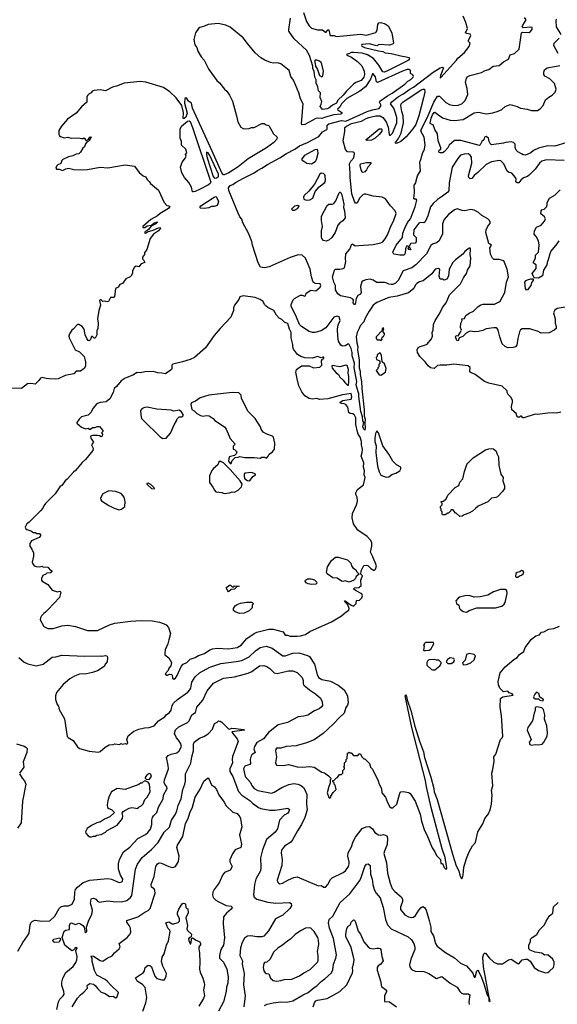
# Model space of a CAD drawing. Extents: x 1678759 to 1859541, y 384609 to 522867.
# Tile 350 of 466: x 1794744 to 1801025, y 395556 to 407048. Entities that reach past the tile are written whole.
import ezdxf

# ---------------------------------------------------------------- set-up
doc = ezdxf.new("R2010")
doc.units = 0

msp = doc.modelspace()

# ---------------------------------------------------------------- linework, layer by layer
at = {"layer": '0CON20XD'}
for points in [[(1798061, 407131), (1798095, 407025), (1798125, 406976), (1798155, 406949), (1798225, 406928), (1798280, 406930), (1798315, 406902), (1798325, 406902), (1798345, 406930), (1798355, 406930), (1798366, 406876), (1798373, 406865), (1798415, 406863), (1798445, 406852), (1798725, 406877), (1798795, 406867), (1798903, 406897), (1798919, 406925), (1798929, 406991), (1798940, 407010), (1798965, 407016), (1799015, 407001), (1799049, 406975), (1799093, 406895), (1799110, 406775), (1799106, 406765), (1799065, 406750), (1798945, 406758), (1798915, 406742), (1798828, 406765), (1798785, 406764), (1798743, 406757), (1798736, 406745), (1798740, 406740), (1798774, 406724), (1798935, 406684), (1798985, 406678), (1799015, 406662), (1799085, 406654), (1799195, 406624), (1799261, 406615), (1799291, 406605), (1799300, 406595), (1799286, 406575), (1799252, 406555), (1799047, 406453), (1799005, 406435), (1798985, 406438), (1798938, 406518), (1798879, 406595), (1798809, 406639), (1798745, 406657), (1798644, 406666), (1798615, 406663), (1798591, 406649), (1798565, 406645), (1798565, 406632), (1798621, 406611), (1798691, 406561), (1798740, 406510), (1798770, 406445), (1798771, 406409), (1798763, 406375), (1798735, 406338), (1798672, 406315), (1798645, 406297), (1798560, 406210), (1798525, 406167), (1798462, 406108), (1798445, 406075), (1798400, 406050), (1798355, 406016), (1798335, 406006), (1798280, 406000), (1798256, 406035), (1798265, 406060), (1798274, 406094), (1798255, 406140), (1798258, 406195), (1798235, 406217), (1798226, 406265), (1798208, 406305), (1798208, 406345), (1798192, 406375), (1798186, 406445), (1798170, 406475), (1798167, 406507), (1798131, 406631), (1798093, 406693), (1797949, 406825), (1797890, 406915), (1797887, 406935), (1797909, 407065)], [(1801115, 403692), (1801024, 403676), (1800995, 403658), (1800982, 403625), (1800998, 403555), (1800998, 403505), (1801010, 403465), (1801010, 403445), (1800990, 403425), (1800928, 403392), (1800835, 403391), (1800800, 403410), (1800705, 403438), (1800615, 403440), (1800595, 403428), (1800583, 403405), (1800562, 403325), (1800552, 403248), (1800535, 403230), (1800509, 403221), (1800445, 403217), (1800415, 403235), (1800381, 403265), (1800352, 403345), (1800333, 403425), (1800324, 403444), (1800311, 403451), (1800285, 403452), (1800195, 403438), (1800155, 403420), (1800105, 403408), (1800055, 403403), (1800015, 403411), (1799995, 403409), (1799961, 403389), (1799921, 403349), (1799880, 403335), (1799865, 403299), (1799852, 403302), (1799835, 403348), (1799845, 403361), (1799865, 403357), (1799895, 403401), (1799904, 403425), (1799895, 403455), (1799896, 403504), (1799914, 403535), (1799910, 403555), (1799940, 403560), (1799956, 403595), (1799995, 403624), (1800045, 403646), (1800100, 403700), (1800130, 403720), (1800159, 403729), (1800291, 403729), (1800345, 403753), (1800357, 403763), (1800412, 403865), (1800431, 403985), (1800456, 404045), (1800440, 404135), (1800402, 404235), (1800345, 404250), (1800285, 404248), (1800268, 404265), (1800245, 404312), (1800236, 404384), (1800256, 404415), (1800224, 404434), (1800191, 404565), (1800192, 404595), (1800212, 404638), (1800242, 404668), (1800242, 404685), (1800232, 404705), (1800212, 404725), (1800145, 404764), (1800105, 404796), (1800053, 404823), (1800015, 404831), (1799945, 404818), (1799915, 404819), (1799855, 404842), (1799825, 404830), (1799755, 404775), (1799702, 404715), (1799685, 404665), (1799682, 404545), (1799639, 404461), (1799615, 404442), (1799565, 404426), (1799549, 404411), (1799498, 404315), (1799372, 404188), (1799325, 404152), (1799223, 404117), (1799167, 404005), (1799135, 403973), (1799105, 403958), (1799085, 403956), (1799055, 403961), (1799027, 403977), (1799005, 403982), (1798915, 403981), (1798875, 404009), (1798839, 404019), (1798787, 404013), (1798755, 404001), (1798743, 403987), (1798725, 403935), (1798735, 403863), (1798725, 403844), (1798695, 403827), (1798676, 403795), (1798665, 403722), (1798655, 403723), (1798640, 403745), (1798644, 403775), (1798637, 403787), (1798610, 403800), (1798494, 403824), (1798460, 403850), (1798435, 403895), (1798433, 403945), (1798413, 403985), (1798398, 404045), (1798422, 404125), (1798435, 404137), (1798485, 404135), (1798525, 404144), (1798537, 404153), (1798553, 404225), (1798550, 404255), (1798556, 404315), (1798600, 404370), (1798625, 404430), (1798638, 404428), (1798665, 404408), (1798708, 404412), (1798875, 404424), (1798965, 404443), (1798988, 404455), (1799015, 404489), (1799040, 404535), (1799085, 404645), (1799112, 404695), (1799143, 404787), (1799132, 404815), (1799075, 404875), (1799017, 404957), (1798977, 404977), (1798875, 404988), (1798787, 405013), (1798767, 405013), (1798752, 405005), (1798715, 404965), (1798685, 404906), (1798667, 404907), (1798654, 404925), (1798624, 405015), (1798605, 405205), (1798606, 405255), (1798599, 405365), (1798614, 405396), (1798648, 405435), (1798656, 405485), (1798653, 405495), (1798641, 405501), (1798575, 405507), (1798551, 405531), (1798522, 405635), (1798544, 405744), (1798542, 405788), (1798561, 405805), (1798621, 405835), (1798736, 405864), (1798790, 405895), (1798825, 405908), (1798905, 405925), (1798955, 405924), (1798985, 405908), (1799027, 405855), (1799050, 405795), (1799059, 405709), (1799065, 405699), (1799075, 405700), (1799098, 405725), (1799150, 405845), (1799152, 405905), (1799136, 405955), (1799115, 406015), (1799078, 406065), (1799090, 406090), (1799170, 406150), (1799222, 406178), (1799303, 406237), (1799345, 406261), (1799575, 406434), (1799657, 406485), (1799684, 406494), (1799696, 406485), (1799659, 406395), (1799655, 406370), (1799665, 406373), (1799848, 406575), (1799862, 406598), (1799939, 406665), (1799996, 406735), (1800007, 406775), (1799988, 406795), (1799988, 406805), (1800013, 406865), (1800008, 406878), (1799968, 406885), (1799954, 406895), (1799974, 406946), (1799958, 407015), (1799925, 407088)], [(1801105, 405404), (1800898, 405412), (1800845, 405395), (1800815, 405372), (1800765, 405303), (1800705, 405242), (1800675, 405216), (1800628, 405202), (1800598, 405175), (1800577, 405143), (1800555, 405145), (1800541, 405155), (1800546, 405186), (1800538, 405205), (1800495, 405255), (1800455, 405267), (1800439, 405279), (1800401, 405365), (1800365, 405399), (1800345, 405404), (1800255, 405388), (1800195, 405356), (1800097, 405263), (1800052, 405228), (1800025, 405193), (1800005, 405192), (1799990, 405205), (1799987, 405225), (1800025, 405375), (1800023, 405443), (1800008, 405468), (1799985, 405481), (1799935, 405479), (1799895, 405465), (1799861, 405429), (1799795, 405328), (1799760, 405145), (1799758, 405052), (1799745, 405034), (1799685, 404988), (1799625, 404948), (1799575, 404903), (1799545, 404864), (1799513, 404757), (1799482, 404688), (1799465, 404677), (1799425, 404679), (1799408, 404672), (1799350, 404595), (1799344, 404535), (1799375, 404505), (1799375, 404454), (1799365, 404438), (1799315, 404437), (1799305, 404426), (1799296, 404396), (1799315, 404363), (1799290, 404365), (1799282, 404375), (1799290, 404395), (1799278, 404405), (1799264, 404405), (1799250, 404375), (1799249, 404321), (1799235, 404301), (1799185, 404299), (1799115, 404310), (1799103, 404335), (1799144, 404415), (1799215, 404506), (1799222, 404555), (1799242, 404615), (1799275, 404679), (1799308, 404722), (1799365, 404865), (1799383, 404943), (1799375, 404952), (1799355, 404952), (1799348, 404958), (1799358, 405035), (1799352, 405115), (1799370, 405135), (1799393, 405227), (1799427, 405285), (1799418, 405385), (1799432, 405415), (1799450, 405485), (1799473, 405535), (1799481, 405589), (1799470, 405675), (1799431, 405745), (1799437, 405775), (1799505, 405902), (1799581, 406085), (1799625, 406154), (1799647, 406157), (1799723, 406083), (1799765, 406056), (1799815, 406045), (1799865, 406052), (1799908, 406065), (1799949, 406105), (1799979, 406175), (1799971, 406245), (1799954, 406315), (1799964, 406365), (1799975, 406381), (1800003, 406397), (1800139, 406431), (1800182, 406455), (1800225, 406466), (1800275, 406504), (1800346, 406514), (1800395, 406554), (1800453, 406587), (1800475, 406637), (1800526, 406654), (1800579, 406705), (1800608, 406895), (1800617, 406903), (1800695, 406900), (1800708, 406905), (1800732, 406935), (1800732, 406955), (1800715, 406961), (1800625, 406953), (1800614, 406964), (1800621, 406985), (1800663, 407045), (1800642, 407075)], [(1801068, 406875), (1801015, 406965), (1801011, 407035), (1801016, 407055)], [(1801065, 402466), (1801015, 402454), (1800975, 402461), (1800913, 402457), (1800795, 402441), (1800765, 402443), (1800635, 402400), (1800622, 402402), (1800605, 402420), (1800595, 402420), (1800582, 402408), (1800565, 402408), (1800553, 402423), (1800545, 402450), (1800492, 402495), (1800490, 402535), (1800503, 402585), (1800502, 402605), (1800487, 402637), (1800450, 402675), (1800440, 402695), (1800440, 402715), (1800381, 402771), (1800225, 402804), (1800173, 402825), (1800065, 402907), (1800008, 402935), (1800002, 402945), (1800007, 402987), (1799985, 403009), (1799815, 403028), (1799735, 403016), (1799655, 403017), (1799625, 403010), (1799585, 402976), (1799545, 402986), (1799517, 403007), (1799481, 403055), (1799420, 403115), (1799391, 403165), (1799388, 403195), (1799400, 403220), (1799422, 403235), (1799485, 403251), (1799505, 403262), (1799555, 403324), (1799567, 403355), (1799563, 403395), (1799574, 403425), (1799579, 403491), (1799598, 403535), (1799649, 403615), (1799683, 403687), (1799725, 403743), (1799766, 403835), (1799895, 403963), (1799929, 404035), (1799964, 404085), (1799976, 404124), (1800007, 404175), (1800016, 404265), (1800008, 404305), (1800012, 404372), (1800005, 404380), (1799995, 404380), (1799979, 404371), (1799945, 404342), (1799920, 404310), (1799837, 404245), (1799805, 404212), (1799762, 404135), (1799752, 404055), (1799735, 404018), (1799705, 404008), (1799685, 404020), (1799655, 404020), (1799643, 404055), (1799652, 404132), (1799635, 404142), (1799598, 404135), (1799560, 404080), (1799459, 404001), (1799415, 403990), (1799385, 403970), (1799370, 403955), (1799348, 403912), (1799285, 403858), (1799155, 403822), (1799055, 403805), (1798915, 403748), (1798875, 403714), (1798826, 403645), (1798780, 403565), (1798765, 403522), (1798722, 403475), (1798711, 403445), (1798688, 403395), (1798675, 403345), (1798684, 403275), (1798696, 403235), (1798690, 403195), (1798709, 403075), (1798712, 402985), (1798723, 402945), (1798720, 402905), (1798739, 402825), (1798742, 402745), (1798769, 402495), (1798769, 402425), (1798781, 402385), (1798777, 402335), (1798782, 402285), (1798775, 402258), (1798765, 402267), (1798754, 402295), (1798763, 402345), (1798752, 402365), (1798751, 402411), (1798730, 402475), (1798705, 402648), (1798706, 402685), (1798698, 402705), (1798674, 402785), (1798682, 402825), (1798651, 402985), (1798657, 403037), (1798628, 403125), (1798627, 403165), (1798615, 403209), (1798595, 403257), (1798585, 403263), (1798545, 403241), (1798515, 403236), (1798495, 403249), (1798470, 403295), (1798459, 403355), (1798458, 403435), (1798465, 403485), (1798489, 403535), (1798475, 403580), (1798455, 403587), (1798415, 403575), (1798319, 403451), (1798265, 403415), (1798193, 403397), (1798165, 403398), (1798125, 403410), (1798035, 403465), (1798015, 403490), (1797978, 403575), (1797914, 403705), (1797916, 403724), (1797940, 403780), (1797956, 403794), (1798025, 403831), (1798045, 403833), (1798075, 403822), (1798084, 403825), (1798091, 403855), (1798145, 403889), (1798205, 403885), (1798253, 403925), (1798262, 403945), (1798253, 403965), (1798198, 403968), (1798174, 403984), (1798152, 404045), (1798136, 404135), (1798083, 404265), (1798045, 404299), (1797999, 404305), (1797905, 404272), (1797657, 404165), (1797605, 404151), (1797558, 404158), (1797530, 404210), (1797463, 404415), (1797457, 404457), (1797417, 404557), (1797351, 404675), (1797338, 404718), (1797315, 404747), (1797295, 404791), (1797187, 405055), (1797185, 405085), (1797205, 405111), (1797236, 405124), (1797264, 405146), (1797360, 405200), (1797485, 405262), (1797521, 405289), (1797575, 405313), (1797641, 405359), (1797783, 405437), (1797863, 405487), (1797957, 405535), (1798013, 405577), (1798106, 405615), (1798239, 405685), (1798282, 405738), (1798333, 405765), (1798338, 405775), (1798337, 405815), (1798355, 405832), (1798505, 405870), (1798555, 405863), (1798803, 405977), (1798865, 405997), (1798945, 406011), (1798966, 406045), (1798948, 406085), (1798952, 406095), (1799040, 406160), (1799095, 406192), (1799244, 406295), (1799279, 406331), (1799315, 406351), (1799341, 406375), (1799346, 406386), (1799338, 406405), (1799308, 406418), (1799309, 406459), (1799296, 406466), (1799270, 406465), (1799215, 406446), (1798925, 406313), (1798913, 406323), (1798902, 406382), (1798875, 406416), (1798865, 406416), (1798844, 406355), (1798784, 406266), (1798718, 406212), (1798565, 406126), (1798505, 406065), (1798485, 406025), (1798456, 406005), (1798459, 405995), (1798509, 405965), (1798507, 405953), (1798495, 405944), (1798415, 405939), (1798315, 405912), (1798275, 405893), (1798225, 405897), (1798205, 405893), (1798075, 405826), (1798042, 405822), (1798037, 405835), (1798055, 406065), (1798024, 406124), (1798004, 406194), (1797967, 406287), (1797942, 406342), (1797911, 406385), (1797891, 406455), (1797795, 406531), (1797755, 406544), (1797708, 406542), (1797675, 406550), (1797607, 406577), (1797563, 406603), (1797495, 406662), (1797405, 406768), (1797354, 406835), (1797202, 406962), (1797153, 406983), (1797062, 407002), (1796947, 406993), (1796905, 406971), (1796848, 406955), (1796833, 406945), (1796800, 406895), (1796779, 406815), (1796790, 406755), (1796815, 406722), (1796825, 406680), (1796863, 406613), (1796898, 406575), (1796954, 406465), (1797047, 406337), (1797080, 406310), (1797137, 406237), (1797165, 406213), (1797195, 406168), (1797229, 406095), (1797276, 405926), (1797294, 405854), (1797329, 405795), (1797356, 405776), (1797375, 405772), (1797424, 405776), (1797452, 405788), (1797485, 405791), (1797575, 405837), (1797600, 405835), (1797625, 405820), (1797655, 405812), (1797711, 405715), (1797751, 405675), (1797749, 405655), (1797712, 405615), (1797626, 405554), (1797415, 405425), (1797298, 405332), (1797188, 405262), (1797135, 405237), (1797125, 405238), (1797105, 405260), (1796993, 405515), (1796762, 406015), (1796752, 406075), (1796718, 406098), (1796695, 406129), (1796685, 406134), (1796673, 406127), (1796669, 406075), (1796699, 405955), (1796685, 405911), (1796665, 405894), (1796656, 405896), (1796658, 405965), (1796637, 406047), (1796574, 406134), (1796497, 406205), (1796425, 406256), (1796217, 406317), (1796153, 406327)], [(1801033, 406653), (1800984, 406746), (1800989, 406775), (1801046, 406834)], [(1798275, 406379), (1798287, 406393), (1798294, 406445), (1798275, 406529), (1798265, 406548), (1798245, 406563), (1798215, 406574), (1798195, 406574), (1798189, 406565), (1798198, 406538), (1798199, 406505), (1798223, 406465), (1798246, 406396), (1798275, 406379)], [(1801125, 405611), (1800995, 405571), (1800915, 405575), (1800805, 405548), (1800745, 405520), (1800715, 405492), (1800655, 405466), (1800625, 405471), (1800605, 405484), (1800563, 405505), (1800543, 405523), (1800532, 405555), (1800531, 405595), (1800512, 405615), (1800485, 405621), (1800425, 405616), (1800395, 405606), (1800258, 405588), (1800243, 405595), (1800228, 405628), (1800222, 405665), (1800195, 405683), (1800176, 405675), (1800168, 405645), (1800145, 405625), (1800125, 405586), (1800115, 405580), (1799897, 405637), (1799825, 405636), (1799761, 405585), (1799745, 405552), (1799705, 405506), (1799685, 405493), (1799655, 405494), (1799645, 405499), (1799640, 405515), (1799645, 405525), (1799663, 405537), (1799666, 405554), (1799633, 405635), (1799625, 405715), (1799596, 405765), (1799575, 405821), (1799545, 405832), (1799540, 405840), (1799550, 405900), (1799565, 405938), (1799585, 405965), (1799595, 405970), (1799685, 405903), (1799775, 405875), (1799825, 405870), (1799925, 405881), (1800055, 405960), (1800105, 405968), (1800195, 405950), (1800271, 405959), (1800335, 405980), (1800375, 406001), (1800415, 406035), (1800475, 406057), (1800555, 406035), (1800595, 406017), (1800673, 406003), (1800725, 405986), (1800792, 405988), (1800823, 406007), (1800861, 406045), (1800885, 406111), (1800925, 406143), (1800966, 406165), (1801000, 406200), (1801010, 406235), (1800992, 406302), (1800938, 406358), (1800879, 406389), (1800869, 406409), (1800866, 406435), (1800876, 406464), (1800905, 406486), (1801055, 406515)], [(1796153, 406327), (1795965, 406308), (1795875, 406271), (1795829, 406261), (1795745, 406217), (1795685, 406231), (1795615, 406223), (1795592, 406215), (1795578, 406195), (1795555, 406183), (1795535, 406162), (1795527, 406145), (1795530, 406085), (1795468, 406032), (1795405, 405956), (1795304, 405886), (1795234, 405806), (1795203, 405755), (1795200, 405715), (1795206, 405696), (1795220, 405685), (1795265, 405670), (1795305, 405678), (1795344, 405664), (1795435, 405667), (1795465, 405660), (1795485, 405660), (1795495, 405670), (1795508, 405658), (1795510, 405645), (1795525, 405638), (1795548, 405652), (1795562, 405678), (1795575, 405680), (1795580, 405675), (1795555, 405632), (1795530, 405620), (1795515, 405600), (1795500, 405565), (1795481, 405549), (1795455, 405500), (1795442, 405488), (1795435, 405482), (1795405, 405480), (1795365, 405457), (1795315, 405447), (1795248, 405415), (1795236, 405404), (1795225, 405370), (1795190, 405355), (1795175, 405340), (1795168, 405315), (1795175, 405302), (1795205, 405303), (1795245, 405288), (1795284, 405306), (1795315, 405314), (1795375, 405299), (1795465, 405296), (1795535, 405301), (1795685, 405326), (1795775, 405319), (1795975, 405352), (1796085, 405338), (1796142, 405265), (1796186, 405226), (1796215, 405212), (1796232, 405182), (1796262, 405155), (1796274, 405134), (1796365, 405060), (1796432, 404915), (1796465, 404880), (1796486, 404876), (1796498, 404868), (1796482, 404845), (1796386, 404785), (1796353, 404757), (1796275, 404716), (1796182, 404635), (1796183, 404623), (1796205, 404624), (1796235, 404640), (1796285, 404650), (1796315, 404676), (1796360, 404690), (1796336, 404664), (1796282, 404638), (1796250, 404600), (1796228, 404582), (1796210, 404575), (1796202, 404562), (1796215, 404558), (1796238, 404572), (1796305, 404590), (1796365, 404619), (1796385, 404622), (1796390, 404615), (1796366, 404584), (1796307, 404543), (1796270, 404495), (1796230, 404365), (1796203, 404327), (1796202, 404308), (1796180, 404275), (1796180, 404255), (1796192, 404245), (1796208, 404212), (1796165, 404198), (1796135, 404162), (1796105, 404172), (1796085, 404160), (1796063, 404117), (1796062, 404095), (1796049, 404061), (1796035, 404048), (1795985, 404022), (1795945, 403970), (1795915, 403958), (1795893, 403927), (1795865, 403910), (1795853, 403815), (1795844, 403806), (1795806, 403804), (1795780, 403760), (1795767, 403753), (1795735, 403762), (1795715, 403760), (1795695, 403780), (1795685, 403780), (1795678, 403772), (1795688, 403715), (1795667, 403655), (1795653, 403555), (1795661, 403505), (1795656, 403445), (1795646, 403415), (1795645, 403370), (1795625, 403332), (1795615, 403330), (1795595, 403350), (1795585, 403350), (1795573, 403317), (1795555, 403300), (1795545, 403302), (1795527, 403325), (1795508, 403368), (1795497, 403437), (1795475, 403468), (1795435, 403492), (1795421, 403489), (1795370, 403435), (1795354, 403426), (1795328, 403382), (1795320, 403355), (1795324, 403335), (1795394, 403194), (1795445, 403172), (1795496, 403115), (1795513, 403055), (1795512, 403005), (1795497, 402975), (1795455, 402944), (1795405, 402947), (1795375, 402913), (1795275, 402896), (1795195, 402857), (1795165, 402851), (1795087, 402857), (1795055, 402859), (1795005, 402873), (1794988, 402865), (1794968, 402835), (1794925, 402794), (1794875, 402801), (1794835, 402796), (1794765, 402742), (1794641, 402749)], [(1799145, 405603), (1799135, 405605), (1799134, 405615), (1799169, 405661), (1799202, 405725), (1799230, 405845), (1799226, 405925), (1799208, 405975), (1799195, 406045), (1799200, 406065), (1799220, 406085), (1799435, 406229), (1799457, 406237), (1799474, 406235), (1799477, 406205), (1799463, 406135), (1799408, 405925), (1799372, 405825), (1799337, 405773), (1799260, 405680), (1799195, 405628), (1799145, 405603)], [(1796775, 405037), (1796765, 405040), (1796752, 405095), (1796719, 405149), (1796669, 405205), (1796640, 405260), (1796624, 405325), (1796644, 405386), (1796683, 405435), (1796688, 405455), (1796682, 405475), (1796696, 405495), (1796685, 405537), (1796636, 405585), (1796634, 405625), (1796620, 405665), (1796619, 405771), (1796636, 405805), (1796705, 405864), (1796725, 405868), (1796735, 405860), (1796765, 405790), (1796978, 405152), (1796969, 405135), (1796949, 405121), (1796845, 405065), (1796795, 405044), (1796775, 405037)], [(1798805, 405637), (1798788, 405645), (1798945, 405775), (1798967, 405775), (1798975, 405765), (1798973, 405745), (1798945, 405708), (1798896, 405665), (1798855, 405643), (1798805, 405637)], [(1797025, 405197), (1797045, 405203), (1797065, 405216), (1797065, 405245), (1796965, 405462), (1796945, 405492), (1796928, 405502), (1796925, 405475), (1796934, 405436), (1797005, 405218), (1797015, 405201), (1797025, 405197)], [(1798155, 405360), (1798098, 405368), (1798051, 405401), (1798042, 405415), (1798077, 405465), (1798195, 405534), (1798215, 405536), (1798222, 405525), (1798227, 405485), (1798208, 405412), (1798195, 405387), (1798155, 405360)], [(1798755, 405264), (1798745, 405268), (1798735, 405294), (1798723, 405345), (1798726, 405365), (1798795, 405381), (1798845, 405381), (1798845, 405365), (1798813, 405327), (1798795, 405294), (1798775, 405273), (1798755, 405264)], [(1798092, 404942), (1798135, 404944), (1798168, 404965), (1798197, 405043), (1798242, 405098), (1798311, 405149), (1798316, 405174), (1798312, 405225), (1798308, 405238), (1798292, 405252), (1798265, 405256), (1798251, 405245), (1798190, 405130), (1798123, 405047), (1798068, 404995), (1798058, 404975), (1798064, 404954), (1798092, 404942)], [(1796905, 404843), (1796858, 404848), (1796850, 404855), (1796861, 404875), (1797015, 404978), (1797035, 404984), (1797045, 404978), (1797065, 404925), (1797061, 404899), (1797050, 404880), (1797015, 404868), (1796985, 404867), (1796955, 404851), (1796905, 404843)], [(1798325, 404463), (1798295, 404469), (1798275, 404494), (1798271, 404511), (1798271, 404585), (1798281, 404635), (1798269, 404705), (1798272, 404755), (1798335, 404880), (1798355, 404896), (1798395, 404893), (1798416, 404904), (1798437, 404933), (1798475, 405025), (1798485, 405036), (1798494, 405034), (1798509, 405005), (1798531, 404895), (1798529, 404855), (1798539, 404815), (1798545, 404735), (1798520, 404700), (1798485, 404676), (1798461, 404649), (1798431, 404565), (1798391, 404505), (1798355, 404475), (1798325, 404463)], [(1801042, 404465), (1801020, 404430), (1800950, 404345), (1800937, 404315), (1800920, 404245), (1800905, 404215), (1800902, 404185), (1800865, 404125), (1800850, 404060), (1800805, 404032), (1800753, 404033), (1800732, 404085), (1800779, 404145), (1800778, 404185), (1800746, 404205), (1800742, 404215), (1800769, 404265), (1800769, 404301), (1800805, 404333), (1800812, 404415), (1800807, 404467), (1800779, 404519), (1800755, 404543), (1800758, 404582), (1800781, 404625), (1800835, 404651), (1800876, 404695), (1800887, 404725), (1800877, 404747), (1800831, 404781), (1800837, 404815), (1800845, 404828), (1800872, 404838), (1800902, 404868), (1800908, 404885), (1800905, 404915), (1800935, 404964), (1800995, 405001), (1801057, 405063)], [(1797955, 404824), (1797988, 404845), (1798008, 404868), (1797995, 404878), (1797955, 404872), (1797920, 404835), (1797930, 404825), (1797955, 404824)], [(1800665, 403890), (1800655, 403910), (1800647, 403985), (1800661, 404005), (1800675, 404012), (1800715, 404025), (1800743, 404023), (1800744, 404005), (1800725, 403982), (1800715, 403945), (1800675, 403893), (1800665, 403890)], [(1796545, 399352), (1796565, 399363), (1796585, 399393), (1796630, 399500), (1796654, 399526), (1796696, 399545), (1796735, 399586), (1796795, 399604), (1796833, 399627), (1796905, 399652), (1796965, 399695), (1796995, 399705), (1797055, 399712), (1797185, 399705), (1797285, 399722), (1797333, 399747), (1797398, 399825), (1797485, 399885), (1797515, 399898), (1797655, 399934), (1797704, 399934), (1797824, 399904), (1797845, 399864), (1797874, 399866), (1797905, 399854), (1797985, 399852), (1798025, 399856), (1798082, 399872), (1798133, 399907), (1798385, 400019), (1798505, 400091), (1798557, 400135), (1798591, 400155), (1798594, 400175), (1798577, 400217), (1798545, 400248), (1798538, 400265), (1798545, 400267), (1798615, 400215), (1798645, 400204), (1798676, 400235), (1798680, 400270), (1798715, 400273), (1798740, 400300), (1798749, 400325), (1798740, 400345), (1798667, 400385), (1798643, 400407), (1798654, 400416), (1798705, 400420), (1798733, 400445), (1798731, 400505), (1798748, 400555), (1798730, 400575), (1798732, 400615), (1798763, 400677), (1798795, 400682), (1798815, 400672), (1798845, 400642), (1798885, 400620), (1798900, 400635), (1798912, 400675), (1798870, 400780), (1798844, 400834), (1798858, 400902), (1798859, 400945), (1798844, 400975), (1798803, 401015), (1798695, 401088), (1798644, 401164), (1798628, 401235), (1798634, 401286), (1798679, 401385), (1798691, 401429), (1798688, 401475), (1798673, 401505), (1798673, 401525), (1798692, 401565), (1798761, 401619), (1798780, 401705), (1798768, 401735), (1798771, 401785), (1798759, 401825), (1798765, 401875), (1798734, 401955), (1798746, 401995), (1798748, 402035), (1798736, 402085), (1798737, 402125), (1798721, 402175), (1798699, 402209), (1798689, 402239), (1798671, 402325), (1798671, 402401), (1798655, 402433), (1798636, 402446), (1798605, 402452), (1798591, 402465), (1798577, 402525), (1798556, 402556), (1798536, 402566), (1798505, 402567), (1798488, 402575), (1798488, 402585), (1798518, 402605), (1798615, 402618), (1798625, 402645), (1798615, 402686), (1798515, 402670), (1798345, 402624), (1798246, 402616), (1798215, 402626), (1798165, 402617), (1798126, 402626), (1798075, 402659), (1798040, 402705), (1798005, 402775), (1797984, 402856), (1797972, 402935), (1797978, 402965), (1798035, 403008), (1798125, 403007), (1798175, 402983), (1798249, 402991), (1798274, 403015), (1798271, 403065), (1798280, 403085), (1798296, 403095), (1798298, 403108), (1798285, 403110), (1798265, 403102), (1798225, 403118), (1798165, 403099), (1798075, 403100), (1798028, 403118), (1797991, 403141), (1797943, 403203), (1797934, 403225), (1797934, 403255), (1797916, 403335), (1797917, 403395), (1797896, 403436), (1797875, 403502), (1797842, 403512), (1797808, 403548), (1797776, 403566), (1797745, 403599), (1797715, 403654), (1797645, 403687), (1797625, 403703), (1797603, 403725), (1797588, 403758), (1797555, 403782), (1797495, 403807), (1797355, 403826), (1797317, 403815), (1797305, 403782), (1797253, 403715), (1797243, 403685), (1797242, 403655), (1797209, 403575), (1797087, 403443), (1797017, 403363), (1796915, 403219), (1796785, 403106), (1796737, 403083), (1796647, 403053), (1796534, 403026), (1796523, 403015), (1796522, 402978), (1796516, 402964), (1796446, 402914), (1796405, 402924), (1796357, 402927), (1796305, 402941), (1796205, 402938), (1796155, 402928), (1796115, 402931), (1796065, 402899), (1795975, 402863), (1795929, 402831), (1795876, 402765), (1795847, 402745), (1795835, 402698), (1795796, 402624), (1795755, 402588), (1795685, 402580), (1795655, 402569), (1795639, 402555), (1795604, 402515), (1795577, 402465), (1795545, 402432), (1795466, 402414), (1795438, 402385), (1795413, 402347), (1795413, 402337), (1795465, 402292), (1795515, 402272), (1795545, 402280), (1795558, 402268), (1795572, 402268), (1795593, 402287), (1795625, 402288), (1795651, 402299), (1795675, 402300), (1795717, 402255), (1795715, 402240), (1795700, 402225), (1795712, 402212), (1795708, 402185), (1795695, 402178), (1795675, 402192), (1795655, 402194), (1795595, 402193), (1795572, 402185), (1795577, 402165), (1795607, 402115), (1795582, 402085), (1795601, 402045), (1795599, 402021), (1795514, 401915), (1795475, 401881), (1795397, 401785), (1795372, 401768), (1795300, 401685), (1795274, 401666), (1795242, 401615), (1795215, 401597), (1795158, 401515), (1795045, 401402), (1795028, 401375), (1795014, 401345), (1794986, 401315), (1794855, 401184), (1794826, 401164), (1794810, 401125), (1794816, 401106), (1794827, 401097), (1794873, 401083), (1794905, 401061), (1794925, 401062), (1794945, 401052), (1794975, 401050), (1794988, 401035), (1794987, 401023), (1794972, 401005), (1794882, 400965), (1794862, 400935), (1794864, 400905), (1794888, 400868), (1794906, 400825), (1794906, 400785), (1794891, 400715), (1794897, 400695), (1794912, 400675), (1794935, 400667), (1794975, 400662), (1795005, 400668), (1795015, 400660), (1795075, 400658), (1795094, 400634), (1795120, 400615), (1795120, 400605), (1795105, 400590), (1795063, 400587), (1795050, 400575), (1795015, 400560), (1795000, 400525), (1795000, 400505), (1795008, 400495), (1795075, 400454), (1795125, 400390), (1795185, 400371), (1795215, 400377), (1795226, 400366), (1795210, 400305), (1795077, 400165), (1795047, 400133), (1795025, 400119), (1795001, 400089), (1794986, 400065), (1794983, 400045), (1795025, 399967), (1795075, 399944), (1795135, 399941), (1795235, 399974), (1795305, 399982), (1795395, 399964), (1795535, 399920), (1795635, 399917), (1795655, 399920), (1795795, 399986), (1795855, 400006), (1796039, 400029), (1796165, 400034), (1796295, 400030), (1796376, 400016), (1796432, 399995), (1796454, 399984), (1796483, 399955), (1796506, 399885), (1796485, 399808), (1796476, 399764), (1796443, 399695), (1796438, 399655), (1796440, 399635), (1796485, 399600), (1796518, 399545), (1796510, 399505), (1796485, 399480), (1796477, 399453), (1796443, 399415), (1796455, 399398), (1796472, 399398), (1796495, 399410), (1796520, 399405), (1796526, 399396), (1796531, 399361), (1796545, 399352)], [(1798965, 403300), (1798980, 403315), (1798970, 403325), (1798980, 403335), (1798982, 403348), (1798995, 403350), (1799008, 403375), (1799007, 403387), (1798990, 403405), (1798990, 403425), (1799000, 403435), (1798995, 403450), (1798980, 403445), (1798978, 403422), (1798910, 403345), (1798910, 403325), (1798922, 403312), (1798955, 403310), (1798965, 403300)], [(1798965, 402900), (1799018, 402935), (1799027, 402975), (1799005, 403030), (1798980, 403055), (1798972, 403132), (1798955, 403160), (1798922, 403138), (1798920, 403115), (1798910, 403105), (1798912, 403082), (1798950, 403065), (1798950, 403035), (1798940, 403025), (1798940, 402995), (1798930, 402985), (1798928, 402972), (1798910, 402955), (1798942, 402902), (1798965, 402900)], [(1798585, 402782), (1798591, 402825), (1798590, 402885), (1798582, 402922), (1798586, 402964), (1798570, 403010), (1798555, 403014), (1798485, 402996), (1798395, 403010), (1798390, 403005), (1798395, 402980), (1798440, 402925), (1798467, 402905), (1798486, 402876), (1798525, 402842), (1798544, 402814), (1798574, 402784), (1798585, 402782)], [(1797215, 401867), (1797226, 401904), (1797263, 401937), (1797295, 401940), (1797315, 401950), (1797376, 401936), (1797485, 401938), (1797555, 401930), (1797575, 401940), (1797605, 401940), (1797628, 401932), (1797648, 401952), (1797658, 401975), (1797696, 402004), (1797720, 402035), (1797726, 402104), (1797708, 402175), (1797698, 402185), (1797630, 402210), (1797587, 402235), (1797565, 402270), (1797559, 402295), (1797494, 402394), (1797412, 402475), (1797336, 402626), (1797330, 402665), (1797305, 402693), (1797225, 402695), (1796954, 402666), (1796852, 402635), (1796798, 402595), (1796753, 402575), (1796744, 402555), (1796755, 402499), (1796783, 402483), (1796815, 402450), (1796855, 402427), (1796885, 402420), (1796925, 402428), (1796956, 402426), (1797003, 402395), (1797025, 402369), (1797136, 402295), (1797155, 402268), (1797205, 402160), (1797260, 402095), (1797238, 402072), (1797240, 402035), (1797255, 402030), (1797280, 402005), (1797275, 401980), (1797255, 401960), (1797190, 401945), (1797184, 401895), (1797205, 401869), (1797215, 401867)], [(1796415, 402158), (1796455, 402162), (1796505, 402222), (1796549, 402321), (1796578, 402365), (1796585, 402390), (1796608, 402412), (1796635, 402412), (1796656, 402424), (1796655, 402438), (1796635, 402471), (1796608, 402492), (1796545, 402480), (1796515, 402489), (1796345, 402501), (1796235, 402524), (1796205, 402521), (1796175, 402508), (1796157, 402485), (1796158, 402435), (1796169, 402395), (1796185, 402373), (1796385, 402178), (1796415, 402158)], [(1799025, 401707), (1799055, 401713), (1799092, 401738), (1799140, 401755), (1799185, 401783), (1799198, 401805), (1799198, 401825), (1799145, 401852), (1799102, 401895), (1799055, 401978), (1798987, 402075), (1798936, 402226), (1798915, 402250), (1798902, 402218), (1798893, 402165), (1798895, 402125), (1798907, 402075), (1798905, 401995), (1798924, 401835), (1798945, 401771), (1798965, 401732), (1799025, 401707)], [(1799885, 401250), (1799845, 401290), (1799835, 401290), (1799805, 401330), (1799782, 401328), (1799780, 401315), (1799755, 401290), (1799745, 401290), (1799715, 401270), (1799685, 401270), (1799680, 401275), (1799680, 401305), (1799670, 401315), (1799667, 401337), (1799660, 401345), (1799660, 401365), (1799680, 401385), (1799680, 401405), (1799670, 401415), (1799670, 401425), (1799695, 401430), (1799726, 401454), (1799745, 401500), (1799831, 401589), (1799875, 401610), (1799885, 401650), (1799922, 401688), (1799940, 401775), (1799967, 401855), (1799978, 401872), (1800040, 401935), (1800185, 402029), (1800225, 402041), (1800255, 402043), (1800278, 402038), (1800312, 402012), (1800318, 401985), (1800338, 401945), (1800341, 401845), (1800364, 401744), (1800392, 401705), (1800388, 401665), (1800406, 401606), (1800408, 401575), (1800390, 401545), (1800325, 401479), (1800305, 401470), (1800255, 401463), (1800215, 401421), (1800102, 401368), (1800068, 401342), (1800035, 401312), (1799992, 401288), (1799935, 401270), (1799915, 401252), (1799885, 401250)], [(1797135, 401516), (1797195, 401524), (1797225, 401536), (1797255, 401534), (1797295, 401557), (1797334, 401596), (1797343, 401625), (1797321, 401665), (1797205, 401796), (1797125, 401876), (1797085, 401896), (1797070, 401885), (1797058, 401852), (1797009, 401811), (1796990, 401785), (1796963, 401725), (1796963, 401645), (1797002, 401592), (1797019, 401555), (1797035, 401539), (1797105, 401530), (1797135, 401516)], [(1797425, 401667), (1797435, 401672), (1797468, 401715), (1797498, 401735), (1797500, 401745), (1797455, 401761), (1797374, 401755), (1797366, 401745), (1797366, 401715), (1797375, 401688), (1797405, 401668), (1797425, 401667)], [(1796315, 401572), (1796320, 401575), (1796317, 401585), (1796275, 401623), (1796245, 401639), (1796228, 401635), (1796230, 401625), (1796285, 401578), (1796315, 401572)], [(1795905, 401327), (1795935, 401333), (1795973, 401365), (1795978, 401425), (1795964, 401475), (1795928, 401518), (1795865, 401543), (1795785, 401548), (1795714, 401515), (1795689, 401465), (1795691, 401445), (1795701, 401431), (1795786, 401376), (1795848, 401345), (1795905, 401327)], [(1798595, 400484), (1798545, 400498), (1798520, 400490), (1798503, 400493), (1798455, 400528), (1798402, 400532), (1798335, 400580), (1798329, 400595), (1798339, 400661), (1798385, 400736), (1798435, 400773), (1798466, 400776), (1798572, 400745), (1798612, 400705), (1798620, 400675), (1798635, 400652), (1798669, 400629), (1798682, 400605), (1798710, 400575), (1798675, 400548), (1798666, 400525), (1798647, 400505), (1798595, 400484)], [(1800545, 400540), (1800565, 400542), (1800585, 400558), (1800607, 400563), (1800625, 400580), (1800632, 400602), (1800620, 400615), (1800605, 400618), (1800587, 400603), (1800554, 400596), (1800540, 400585), (1800535, 400550), (1800545, 400540)], [(1798155, 400457), (1798115, 400464), (1798092, 400475), (1798080, 400495), (1798085, 400508), (1798105, 400523), (1798145, 400521), (1798189, 400509), (1798213, 400485), (1798217, 400473), (1798205, 400460), (1798155, 400457)], [(1797185, 400372), (1797175, 400380), (1797158, 400415), (1797164, 400426), (1797195, 400448), (1797208, 400448), (1797225, 400430), (1797245, 400430), (1797255, 400440), (1797307, 400437), (1797282, 400428), (1797255, 400400), (1797215, 400398), (1797185, 400372)], [(1799965, 400133), (1799995, 400153), (1800085, 400182), (1800304, 400184), (1800375, 400203), (1800403, 400225), (1800414, 400245), (1800441, 400349), (1800434, 400384), (1800415, 400398), (1800362, 400398), (1800280, 400370), (1800215, 400330), (1800125, 400310), (1800055, 400307), (1799995, 400326), (1799945, 400323), (1799882, 400308), (1799865, 400298), (1799838, 400265), (1799848, 400235), (1799876, 400216), (1799883, 400175), (1799892, 400165), (1799925, 400142), (1799965, 400133)], [(1797317, 400117), (1797260, 400135), (1797243, 400153), (1797242, 400175), (1797262, 400205), (1797285, 400222), (1797324, 400236), (1797395, 400248), (1797458, 400248), (1797470, 400235), (1797470, 400225), (1797460, 400215), (1797460, 400185), (1797425, 400148), (1797365, 400122), (1797317, 400117)], [(1799905, 397020), (1799918, 397032), (1799927, 397063), (1799931, 397155), (1799965, 397258), (1799996, 397334), (1800034, 397405), (1800070, 397445), (1800095, 397570), (1800155, 397661), (1800177, 397723), (1800220, 397780), (1800239, 397825), (1800255, 397890), (1800264, 397995), (1800256, 398054), (1800271, 398105), (1800260, 398255), (1800273, 398295), (1800286, 398395), (1800284, 398445), (1800308, 398475), (1800363, 398645), (1800380, 398665), (1800387, 398685), (1800371, 398921), (1800358, 399025), (1800362, 399125), (1800387, 399143), (1800510, 399165), (1800498, 399178), (1800461, 399191), (1800445, 399209), (1800395, 399204), (1800355, 399246), (1800336, 399285), (1800334, 399325), (1800359, 399425), (1800414, 399495), (1800518, 399582), (1800556, 399604), (1800585, 399638), (1800632, 399675), (1800649, 399721), (1800725, 399819), (1800775, 399856), (1800815, 399870), (1800842, 399898), (1800867, 399903), (1800925, 399933), (1800985, 399941), (1801051, 399969)], [(1794733, 399603), (1794795, 399549), (1794839, 399529), (1794935, 399506), (1795020, 399525), (1795122, 399608), (1795165, 399610), (1795235, 399632), (1795505, 399620), (1795684, 399624), (1795705, 399618), (1795745, 399627), (1795765, 399618), (1795770, 399605), (1795768, 399555), (1795744, 399526), (1795735, 399503), (1795685, 399469), (1795655, 399450), (1795595, 399428), (1795525, 399412), (1795445, 399409), (1795385, 399386), (1795331, 399355), (1795252, 399288), (1795173, 399197), (1795162, 399155), (1795164, 399115), (1795182, 399055), (1795197, 399035), (1795204, 398995), (1795267, 398887), (1795300, 398680), (1795310, 398670), (1795371, 398635), (1795421, 398561), (1795442, 398542), (1795555, 398509), (1795665, 398500), (1795685, 398506), (1795741, 398559), (1795790, 398585), (1795835, 398587), (1795855, 398596), (1795913, 398587), (1795925, 398600), (1795945, 398592), (1795975, 398600), (1795996, 398594), (1796007, 398605), (1795997, 398645), (1796010, 398690), (1796077, 398743), (1796135, 398769), (1796204, 398784), (1796255, 398788), (1796315, 398806), (1796364, 398865), (1796438, 398912), (1796456, 398935), (1796495, 398960), (1796512, 398988), (1796525, 399043), (1796541, 399069), (1796589, 399115), (1796709, 399201), (1796733, 399225), (1796742, 399245), (1796756, 399315), (1796795, 399378), (1796845, 399424), (1796965, 399490), (1797095, 399535), (1797275, 399556), (1797340, 399570), (1797427, 399613), (1797499, 399681), (1797555, 399720), (1797625, 399735), (1797695, 399711), (1797818, 399625), (1797845, 399625), (1797936, 399654), (1798005, 399660), (1798107, 399627), (1798128, 399615), (1798187, 399527), (1798218, 399405), (1798235, 399372), (1798275, 399346), (1798375, 399327), (1798465, 399279), (1798535, 399228), (1798574, 399155), (1798583, 399075), (1798574, 399046), (1798555, 399022), (1798536, 398954), (1798479, 398905), (1798405, 398826), (1798290, 398715), (1798185, 398643), (1798094, 398606), (1797975, 398572), (1797856, 398564), (1797795, 398546), (1797746, 398544), (1797736, 398534), (1797732, 398515), (1797743, 398445), (1797733, 398373), (1797746, 398346), (1797825, 398342), (1797885, 398354), (1797985, 398327), (1798045, 398324), (1798135, 398331), (1798185, 398324), (1798275, 398267), (1798305, 398257), (1798353, 398223), (1798380, 398195), (1798380, 398185), (1798370, 398175), (1798372, 398138), (1798355, 398100), (1798337, 398025), (1798355, 397970), (1798365, 397960), (1798380, 397975), (1798380, 397985), (1798405, 398030), (1798440, 398065), (1798430, 398115), (1798420, 398125), (1798420, 398145), (1798402, 398152), (1798402, 398168), (1798418, 398172), (1798445, 398200), (1798458, 398202), (1798482, 398238), (1798505, 398240), (1798520, 398255), (1798520, 398285), (1798540, 398305), (1798540, 398315), (1798530, 398325), (1798540, 398345), (1798540, 398375), (1798558, 398392), (1798560, 398415), (1798570, 398425), (1798572, 398488), (1798585, 398490), (1798595, 398500), (1798605, 398490), (1798615, 398490), (1798645, 398460), (1798695, 398460), (1798712, 398478), (1798725, 398480), (1798740, 398445), (1798765, 398420), (1798775, 398420), (1798830, 398365), (1798843, 398323), (1798865, 398300), (1798934, 398165), (1798944, 398124), (1798971, 398075), (1798976, 398025), (1799016, 397975), (1799040, 397910), (1799070, 397860), (1799085, 397851), (1799105, 397851), (1799149, 397891), (1799185, 398020), (1799198, 398035), (1799225, 398041), (1799290, 398030), (1799306, 398016), (1799366, 397925), (1799421, 397775), (1799439, 397695), (1799474, 397584), (1799501, 397535), (1799562, 397382), (1799594, 397335), (1799613, 397293), (1799660, 397245), (1799665, 397200), (1799685, 397198), (1799702, 397152), (1799725, 397128), (1799733, 397147), (1799715, 397271), (1799681, 397371), (1799553, 397853), (1799496, 398095), (1799485, 398168), (1799325, 398788), (1799249, 399155), (1799255, 399173), (1799265, 399148), (1799271, 399111), (1799315, 398986), (1799362, 398802), (1799416, 398626), (1799463, 398503), (1799472, 398435), (1799548, 398208), (1799583, 398075), (1799587, 398037), (1799622, 397945), (1799805, 397295), (1799845, 397173), (1799873, 397113), (1799885, 397064), (1799905, 397020)], [(1799485, 399684), (1799529, 399691), (1799549, 399701), (1799582, 399765), (1799578, 399778), (1799485, 399778), (1799470, 399765), (1799470, 399755), (1799460, 399745), (1799468, 399735), (1799461, 399691), (1799464, 399684), (1799485, 399684)], [(1799565, 399458), (1799595, 399460), (1799652, 399505), (1799670, 399535), (1799667, 399547), (1799642, 399572), (1799615, 399572), (1799595, 399582), (1799525, 399577), (1799508, 399562), (1799499, 399545), (1799502, 399515), (1799555, 399462), (1799565, 399458)], [(1799785, 399532), (1799817, 399553), (1799824, 399575), (1799815, 399593), (1799775, 399601), (1799741, 399579), (1799728, 399555), (1799745, 399534), (1799785, 399532)], [(1799928, 399518), (1799965, 399523), (1800015, 399543), (1800053, 399575), (1800070, 399625), (1800055, 399640), (1799995, 399650), (1799965, 399640), (1799947, 399573), (1799920, 399545), (1799918, 399535), (1799928, 399518)], [(1794722, 396175), (1794782, 396278), (1794835, 396355), (1794854, 396385), (1794866, 396485), (1794875, 396506), (1794895, 396527), (1794925, 396537), (1794998, 396528), (1795095, 396530), (1795156, 396585), (1795207, 396673), (1795226, 396694), (1795265, 396707), (1795315, 396706), (1795358, 396725), (1795385, 396782), (1795388, 396865), (1795397, 396895), (1795419, 396925), (1795485, 396978), (1795564, 397006), (1795775, 397024), (1795818, 397015), (1795905, 396977), (1795938, 396985), (1795946, 396995), (1795948, 397015), (1795922, 397065), (1795898, 397135), (1795897, 397195), (1795912, 397248), (1795957, 397335), (1796030, 397390), (1796125, 397493), (1796215, 397538), (1796240, 397560), (1796271, 397599), (1796290, 397655), (1796289, 397705), (1796296, 397735), (1796308, 397755), (1796348, 397795), (1796366, 397855), (1796422, 397955), (1796424, 397995), (1796469, 398075), (1796462, 398095), (1796438, 398125), (1796433, 398145), (1796437, 398175), (1796481, 398305), (1796480, 398345), (1796460, 398435), (1796479, 398461), (1796515, 398477), (1796579, 398491), (1796608, 398515), (1796633, 398565), (1796622, 398605), (1796600, 398640), (1796578, 398668), (1796552, 398715), (1796565, 398759), (1796605, 398796), (1796704, 398845), (1796726, 398864), (1796756, 398934), (1796797, 398963), (1796815, 399024), (1796884, 399106), (1796935, 399216), (1797009, 399305), (1797127, 399363), (1797255, 399378), (1797415, 399421), (1797455, 399442), (1797545, 399508), (1797595, 399510), (1797630, 399500), (1797667, 399475), (1797718, 399425), (1797754, 399416), (1797885, 399448), (1797935, 399448), (1797987, 399427), (1798045, 399371), (1798055, 399335), (1798057, 399295), (1798065, 399279), (1798131, 399225), (1798200, 399180), (1798258, 399128), (1798278, 399085), (1798280, 399045), (1798266, 399024), (1798242, 399005), (1798189, 398981), (1798109, 398931), (1798065, 398918), (1797998, 398912), (1797874, 398846), (1797765, 398818), (1797652, 398728), (1797593, 398655), (1797515, 398610), (1797489, 398565), (1797481, 398535), (1797494, 398495), (1797455, 398466), (1797444, 398446), (1797437, 398415), (1797442, 398365), (1797433, 398355), (1797375, 398336), (1797359, 398305), (1797380, 398215), (1797439, 398145), (1797461, 398101), (1797485, 398073), (1797525, 398050), (1797685, 398022), (1797717, 398033), (1797805, 398085), (1797887, 398123), (1797945, 398134), (1797995, 398127), (1798024, 398114), (1798060, 398085), (1798081, 398051), (1798099, 398005), (1798094, 397895), (1798103, 397827), (1798074, 397735), (1798035, 397655), (1797988, 397582)], [(1800855, 399097), (1800863, 399105), (1800858, 399118), (1800822, 399142), (1800808, 399185), (1800782, 399198), (1800763, 399177), (1800748, 399145), (1800752, 399132), (1800765, 399120), (1800805, 399120), (1800820, 399105), (1800855, 399097)], [(1800725, 398580), (1800765, 398588), (1800805, 398583), (1800847, 398593), (1800866, 398614), (1800906, 398684), (1800909, 398725), (1800902, 398805), (1800874, 398885), (1800879, 398935), (1800863, 398995), (1800845, 399016), (1800785, 399029), (1800768, 399022), (1800768, 398985), (1800753, 398955), (1800734, 398865), (1800679, 398785), (1800674, 398755), (1800720, 398645), (1800698, 398615), (1800705, 398588), (1800725, 398580)], [(1796680, 398160), (1796682, 398245), (1796745, 398370), (1796754, 398445), (1796775, 398515), (1796776, 398594), (1796783, 398615), (1796846, 398664), (1796897, 398683), (1796946, 398714), (1796995, 398766), (1797020, 398835), (1797051, 398849), (1797066, 398864), (1797085, 398862), (1797105, 398850), (1797185, 398772), (1797195, 398769), (1797221, 398779), (1797270, 398775), (1797354, 398765), (1797370, 398755), (1797224, 398736), (1797233, 398715), (1797286, 398655), (1797296, 398625), (1797229, 398449), (1797225, 398415), (1797232, 398375), (1797200, 398305), (1797198, 398275), (1797236, 398215), (1797301, 398041), (1797338, 397998), (1797434, 397935), (1797465, 397904), (1797535, 397854), (1797563, 397843), (1797668, 397822), (1797727, 397823), (1797875, 397844), (1797895, 397830), (1797889, 397805), (1797876, 397785), (1797835, 397763), (1797781, 397705), (1797756, 397605), (1797729, 397565), (1797629, 397481), (1797582, 397358), (1797558, 397265), (1797563, 397155), (1797556, 397115), (1797502, 397015), (1797488, 396955), (1797477, 396833), (1797482, 396805), (1797513, 396783), (1797645, 396748), (1797735, 396738), (1797895, 396746), (1797914, 396734), (1797919, 396705), (1797902, 396675), (1797819, 396595), (1797734, 396555), (1797651, 396415), (1797595, 396351), (1797575, 396343), (1797515, 396343), (1797446, 396354), (1797405, 396351), (1797372, 396328), (1797345, 396277), (1797325, 396215), (1797316, 396126), (1797347, 396065), (1797344, 396025), (1797366, 395914), (1797360, 395785), (1797379, 395655), (1797363, 395525)], [(1794706, 398596), (1794798, 398568), (1794818, 398558), (1794833, 398543), (1794826, 398496), (1794786, 398385), (1794793, 398325), (1794742, 398255)], [(1794742, 398245), (1794772, 398195), (1794802, 398165), (1794818, 398125), (1794778, 397925), (1794762, 397675), (1794719, 397611)], [(1795356, 395525), (1795421, 395629), (1795453, 395667), (1795494, 395696), (1795538, 395745), (1795532, 395775), (1795540, 395785), (1795565, 395800), (1795605, 395791), (1795627, 395777), (1795656, 395736), (1795695, 395699), (1795744, 395684), (1795795, 395649), (1795835, 395652), (1795865, 395632), (1795878, 395635), (1795900, 395695), (1795809, 395779), (1795765, 395828), (1795743, 395847), (1795645, 395897), (1795620, 395950), (1795592, 396055), (1795591, 396095), (1795580, 396115), (1795585, 396120), (1795605, 396117), (1795685, 396067), (1795715, 396060), (1795765, 396093), (1795825, 396121), (1795853, 396157), (1795905, 396202), (1795917, 396225), (1795908, 396265), (1796001, 396335), (1796028, 396365), (1796043, 396395), (1796038, 396445), (1796025, 396476), (1795997, 396515), (1795996, 396534), (1796125, 396576), (1796205, 396631), (1796245, 396651), (1796267, 396673), (1796328, 396855), (1796325, 396883), (1796314, 396904), (1796286, 396925), (1796281, 396955), (1796314, 397046), (1796336, 397165), (1796356, 397195), (1796375, 397206), (1796402, 397205), (1796485, 397163), (1796535, 397152), (1796565, 397166), (1796598, 397222), (1796606, 397285), (1796582, 397385), (1796586, 397415), (1796650, 397515), (1796680, 397665), (1796714, 397726), (1796731, 397789), (1796763, 397857), (1796795, 397974), (1796853, 398067), (1796895, 398160), (1796940, 398195), (1796945, 398200), (1796955, 398188), (1796986, 398116), (1797020, 398095), (1797045, 398065), (1797072, 398002), (1797134, 397915), (1797155, 397874), (1797235, 397798), (1797285, 397784), (1797315, 397743), (1797324, 397725), (1797339, 397625), (1797312, 397535), (1797336, 397426), (1797326, 397385), (1797261, 397359), (1797229, 397311), (1797198, 397242), (1797200, 397220), (1797226, 397165), (1797224, 397155), (1797205, 397122), (1797137, 397093), (1797114, 397065), (1797075, 396975), (1797015, 396895), (1796999, 396865), (1796995, 396835), (1797005, 396802), (1797035, 396771), (1797064, 396754), (1797155, 396711), (1797213, 396703), (1797224, 396695), (1797226, 396685), (1797214, 396665), (1797160, 396620), (1797127, 396575), (1797123, 396495), (1797137, 396333), (1797126, 396245), (1797095, 396194), (1797077, 396125), (1797080, 396095), (1797125, 396046), (1797164, 395965), (1797180, 395875), (1797176, 395804), (1797159, 395755), (1797157, 395705), (1797126, 395585), (1797068, 395475)], [(1796255, 398178), (1796284, 398215), (1796278, 398238), (1796265, 398248), (1796235, 398238), (1796210, 398205), (1796210, 398195), (1796222, 398182), (1796255, 398178)], [(1795179, 395495), (1795196, 395585), (1795215, 395615), (1795253, 395655), (1795263, 395675), (1795260, 395705), (1795235, 395775), (1795235, 395815), (1795248, 395862), (1795284, 395926), (1795371, 395999), (1795400, 396045), (1795412, 396075), (1795417, 396113), (1795401, 396179), (1795417, 396215), (1795390, 396215), (1795390, 396205), (1795378, 396192), (1795355, 396181), (1795270, 396245), (1795240, 396335), (1795265, 396409), (1795285, 396422), (1795325, 396430), (1795327, 396475), (1795335, 396500), (1795345, 396508), (1795395, 396486), (1795435, 396502), (1795455, 396496), (1795482, 396475), (1795497, 396455), (1795510, 396395), (1795515, 396390), (1795530, 396405), (1795526, 396456), (1795552, 396538), (1795587, 396603), (1795596, 396655), (1795571, 396735), (1795578, 396785), (1795585, 396792), (1795605, 396794), (1795634, 396784), (1795655, 396760), (1795675, 396749), (1795775, 396765), (1795835, 396755), (1795935, 396753), (1795995, 396768), (1796037, 396803), (1796053, 396827), (1796097, 397135), (1796120, 397190), (1796175, 397268), (1796285, 397363), (1796361, 397445), (1796432, 397565), (1796493, 397625), (1796517, 397705), (1796563, 397775), (1796582, 397815), (1796597, 397875), (1796632, 397955), (1796649, 398065), (1796675, 398125), (1796680, 398160)], [(1795565, 397511), (1795585, 397512), (1795605, 397520), (1795625, 397518), (1795645, 397529), (1795695, 397539), (1795745, 397566), (1795767, 397585), (1795884, 397646), (1795946, 397725), (1795951, 397755), (1795943, 397787), (1795952, 397805), (1795971, 397819), (1796025, 397846), (1796055, 397854), (1796125, 397842), (1796135, 397858), (1796165, 397872), (1796188, 397895), (1796207, 397945), (1796233, 397975), (1796268, 398035), (1796260, 398125), (1796245, 398150), (1796215, 398160), (1796205, 398170), (1796172, 398138), (1796155, 398138), (1796135, 398123), (1795978, 398062), (1795885, 398073), (1795815, 398036), (1795791, 397985), (1795775, 397931), (1795765, 397885), (1795772, 397852), (1795785, 397840), (1795815, 397829), (1795850, 397795), (1795796, 397744), (1795735, 397718), (1795688, 397685), (1795645, 397674), (1795585, 397644), (1795532, 397608), (1795515, 397570), (1795517, 397555), (1795545, 397521), (1795565, 397511)], [(1797988, 397582), (1797933, 397475), (1797910, 397450), (1797838, 397402), (1797804, 397356), (1797798, 397325), (1797809, 397245), (1797806, 397175), (1797752, 397005), (1797756, 396985), (1797770, 396970), (1797785, 396964), (1797815, 396971), (1797885, 397010), (1797945, 397036), (1797985, 397044), (1798215, 396946), (1798235, 396940), (1798272, 396942), (1798295, 396924), (1798315, 396924), (1798346, 396954), (1798377, 397013), (1798395, 397032), (1798524, 397096), (1798551, 397115), (1798584, 397165), (1798593, 397195), (1798592, 397218), (1798579, 397285), (1798581, 397325), (1798622, 397395), (1798642, 397458), (1798666, 397505), (1798745, 397606), (1798792, 397628), (1798831, 397631), (1798865, 397605), (1798895, 397561), (1798937, 397535), (1798965, 397529), (1798995, 397538), (1799032, 397522), (1799042, 397495), (1799038, 397422), (1799005, 397345), (1799000, 397315), (1799029, 397209), (1799040, 397085), (1799071, 396971), (1799095, 396908), (1799125, 396871), (1799200, 396810), (1799216, 396785), (1799216, 396755), (1799192, 396688), (1799193, 396663), (1799245, 396601), (1799287, 396577), (1799325, 396569), (1799345, 396572), (1799369, 396591), (1799406, 396655), (1799435, 396686), (1799455, 396696), (1799475, 396686), (1799492, 396655), (1799527, 396535), (1799546, 396455), (1799549, 396405), (1799579, 396355), (1799603, 396265), (1799623, 396233), (1799720, 396160), (1799825, 396099), (1799895, 396036), (1799965, 396004), (1800039, 395919), (1800055, 395872), (1800067, 395873), (1800083, 395947), (1800095, 395954), (1800105, 395944), (1800140, 395870), (1800165, 395796), (1800205, 395665), (1800223, 395635), (1800225, 395593), (1800235, 395588), (1800242, 395595), (1800230, 395635), (1800162, 395995), (1800156, 396105), (1800166, 396144), (1800175, 396152), (1800185, 396152), (1800229, 396099), (1800285, 396049), (1800325, 396029), (1800385, 396027), (1800455, 396074), (1800485, 396084), (1800565, 396031), (1800575, 396030), (1800615, 396077), (1800655, 396084), (1800675, 396081), (1800708, 396058), (1800756, 395986), (1800805, 395952), (1800885, 395924), (1800915, 395929), (1800935, 395941), (1800980, 395985), (1800988, 396015), (1800988, 396048), (1800974, 396084), (1800915, 396132), (1800875, 396130), (1800845, 396151), (1800765, 396164), (1800709, 396189), (1800692, 396205), (1800692, 396245), (1800712, 396288), (1800712, 396315), (1800730, 396335), (1800785, 396372), (1800817, 396425), (1800876, 396484), (1800895, 396528), (1800935, 396588), (1800972, 396618), (1800980, 396695), (1801036, 396744)], [(1797605, 395544), (1797635, 395559), (1797705, 395575), (1797795, 395585), (1797865, 395581), (1797935, 395595), (1798055, 395666), (1798115, 395693), (1798185, 395754), (1798215, 395773), (1798265, 395824), (1798311, 395855), (1798385, 395924), (1798403, 395957), (1798410, 396025), (1798439, 396095), (1798444, 396135), (1798409, 396325), (1798365, 396445), (1798351, 396505), (1798361, 396545), (1798403, 396585), (1798487, 396743), (1798602, 396845), (1798718, 397002), (1798735, 397035), (1798776, 397165), (1798795, 397190), (1798815, 397195), (1798839, 397175), (1798843, 397075), (1798862, 397015), (1798868, 396955), (1798887, 396895), (1798907, 396855), (1798955, 396800), (1798992, 396685), (1799017, 396545), (1799041, 396485), (1799084, 396435), (1799281, 396345), (1799320, 396310), (1799349, 396265), (1799362, 396222), (1799361, 396195), (1799315, 396082), (1799297, 396015), (1799301, 395995), (1799322, 395962), (1799365, 395942), (1799467, 395937), (1799524, 395914), (1799615, 395858), (1799675, 395882), (1799775, 395801), (1799855, 395756), (1799885, 395705), (1799900, 395690), (1799925, 395679), (1799985, 395677), (1800004, 395665), (1799992, 395585), (1799995, 395555)], [(1796184, 395475), (1796218, 395572), (1796230, 395635), (1796212, 395752), (1796178, 395788), (1796116, 395825), (1796098, 395865), (1796191, 395929), (1796201, 395945), (1796210, 395985), (1796245, 396011), (1796265, 396009), (1796283, 395993), (1796323, 395883), (1796345, 395858), (1796405, 395840), (1796435, 395843), (1796455, 395883), (1796460, 395915), (1796415, 396002), (1796402, 396055), (1796410, 396105), (1796433, 396145), (1796459, 396245), (1796484, 396295), (1796504, 396404), (1796500, 396420), (1796474, 396445), (1796453, 396505), (1796485, 396518), (1796525, 396496), (1796545, 396494), (1796595, 396512), (1796612, 396525), (1796612, 396555), (1796586, 396605), (1796587, 396625), (1796605, 396665), (1796643, 396727), (1796655, 396736), (1796674, 396734), (1796680, 396725), (1796684, 396685), (1796695, 396673), (1796710, 396670), (1796711, 396625), (1796686, 396565), (1796704, 396475), (1796696, 396435), (1796705, 396417), (1796752, 396375), (1796748, 396342), (1796725, 396332), (1796715, 396320), (1796721, 396301), (1796735, 396260), (1796745, 396260), (1796752, 396305), (1796750, 396325), (1796765, 396332), (1796805, 396303), (1796850, 396285), (1796856, 396266), (1796857, 396253), (1796838, 396222), (1796837, 396205), (1796846, 396155), (1796850, 396045), (1796846, 395965), (1796852, 395932), (1796885, 395862), (1796899, 395805), (1796902, 395785), (1796892, 395725), (1796902, 395655), (1796893, 395625), (1796836, 395535)], [(1798173, 395525), (1798190, 395575), (1798204, 395595), (1798225, 395605), (1798335, 395624), (1798416, 395665), (1798486, 395704), (1798567, 395785), (1798631, 395925), (1798635, 395945), (1798632, 395985), (1798645, 396025), (1798650, 396075), (1798642, 396125), (1798612, 396232), (1798555, 396345), (1798554, 396375), (1798565, 396442), (1798582, 396468), (1798609, 396485), (1798617, 396515), (1798645, 396543), (1798655, 396537), (1798666, 396515), (1798698, 396408), (1798726, 396375), (1798765, 396285), (1798815, 396226), (1798835, 396213), (1798875, 396203), (1798915, 396212), (1798941, 396211), (1798957, 396207), (1798962, 396195), (1798975, 396115), (1798992, 396065), (1798964, 396026), (1798932, 396005), (1798922, 395985), (1798920, 395955), (1798960, 395830), (1798971, 395765), (1799019, 395729), (1799029, 395715), (1799030, 395705), (1799007, 395655), (1799007, 395587), (1799065, 395586), (1799145, 395528)], [(1797745, 395826), (1797795, 395833), (1797835, 395846), (1797925, 395851), (1798012, 395888), (1798065, 395925), (1798138, 395962), (1798225, 396047), (1798232, 396065), (1798233, 396125), (1798224, 396174), (1798240, 396255), (1798235, 396305), (1798226, 396335), (1798185, 396406), (1798144, 396444), (1798125, 396448), (1798085, 396444), (1798031, 396419), (1797965, 396373), (1797909, 396315), (1797875, 396296), (1797816, 396245), (1797765, 396216), (1797711, 396165), (1797669, 396081), (1797631, 396049), (1797605, 396043), (1797596, 396034), (1797590, 395985), (1797598, 395945), (1797612, 395922), (1797625, 395914), (1797655, 395913), (1797675, 395860), (1797705, 395834), (1797745, 395826)], [(1795155, 396279), (1795140, 396285), (1795133, 396305), (1795145, 396318), (1795215, 396332), (1795222, 396315), (1795205, 396283), (1795155, 396279)]]:
    msp.add_lwpolyline(points, dxfattribs=at)

doc.saveas('drawing.dxf')
